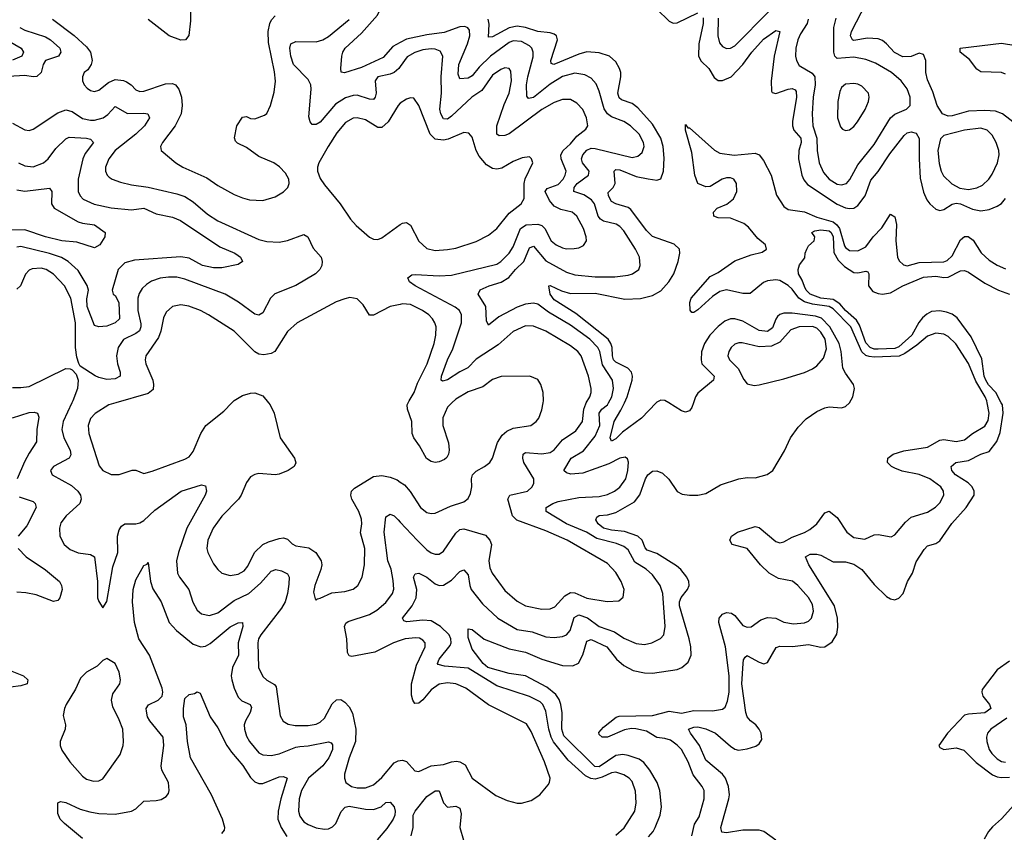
# Model space of a CAD drawing. Header units: inches. Extents: x 1843162 to 1959474, y 907081 to 1016326.
# Tile 578 of 656: x 1928145 to 1932944, y 967907 to 971868. Entities that reach past the tile are written whole.
import ezdxf

# ---------------------------------------------------------------- set-up
doc = ezdxf.new("R2010")
doc.units = ezdxf.units.IN
doc.header["$MEASUREMENT"] = 0
for name, color, linetype in [('B9926', 7, 'Continuous'), ('B9927', 7, 'Continuous'), ('B9936', 7, 'Continuous'), ('B9937', 7, 'Continuous')]:
    doc.layers.add(name, color=color, linetype=linetype)

msp = doc.modelspace()

# ---------------------------------------------------------------- linework, layer by layer
at = {"layer": 'B9926', "color": 5}
for points, elevation in [([(1928398.6, 970000), (1928356.4, 969910), (1928349.5, 969870), (1928359.8, 969830), (1928390.8, 969770), (1928393.1, 969746.9), (1928385.3, 969730), (1928308.7, 969690), (1928294, 969670), (1928303.1, 969650), (1928397.2, 969597.2), (1928427.5, 969570), (1928440.6, 969550), (1928443.8, 969530), (1928436.9, 969510), (1928371.3, 969450), (1928345.4, 969414.6), (1928338.4, 969390), (1928339.7, 969350), (1928360.9, 969310), (1928390, 969284.7), (1928430, 969268.5), (1928490, 969261.1), (1928508.8, 969248.8), (1928523.2, 969130), (1928523.8, 969050), (1928530, 969031.3), (1928550, 969001), (1928570, 969032), (1928598.6, 969201.4), (1928622.9, 969270), (1928621, 969350), (1928630, 969381.6), (1928641.5, 969398.5), (1928657.2, 969410), (1928710, 969411), (1928730, 969415.8), (1928750, 969427.1), (1928803.6, 969476.4), (1928931.2, 969570), (1929030, 969601.3), (1929050, 969596.4), (1929055, 969570), (1929049.2, 969550), (1928960.1, 969390), (1928918, 969270), (1928909.5, 969229.5), (1928914.3, 969170), (1928923.8, 969150), (1928968.7, 969090), (1928987.9, 969027.9), (1929009, 968989), (1929031.5, 968971.5), (1929070, 968963.8), (1929110, 968977.2), (1929190, 969036.4), (1929261, 969070), (1929318.4, 969121.6), (1929370, 969179.7), (1929392.9, 969187.1), (1929420.6, 969180.6), (1929450, 969166.7), (1929458, 969150), (1929456.1, 969116.1), (1929450.5, 969070), (1929438.1, 969030), (1929420.8, 968999.2), (1929320.8, 968870), (1929308.5, 968850), (1929305.2, 968830), (1929308.7, 968710), (1929330, 968666.9), (1929348.7, 968648.7), (1929387.1, 968627.1), (1929395.4, 968615.4), (1929415, 968475), (1929428.6, 968448.6), (1929453.7, 968433.7), (1929487.1, 968427.1), (1929550, 968426.5), (1929590, 968433.1), (1929610, 968444), (1929630, 968463.8), (1929667.1, 968532.9), (1929688.1, 968551.9), (1929710, 968554), (1929730, 968541.3), (1929750, 968517.7), (1929767.3, 968487.3), (1929783.4, 968410), (1929781.8, 968350), (1929751.3, 968270), (1929728.3, 968190), (1929728, 968170), (1929734.6, 968150), (1929761.6, 968130), (1929790, 968122.8), (1929830, 968123.2), (1929870, 968137.6), (1929910, 968174.4), (1929970, 968245), (1929990, 968255.5), (1930000, 968257)], 560), ([(1928613.1, 970000), (1928578.7, 969990), (1928511.7, 969948.3), (1928490, 969924.5), (1928478.6, 969890), (1928481.8, 969850), (1928532.7, 969692.7), (1928550.2, 969670.2), (1928590.2, 969650.2), (1928630, 969651.1), (1928692.2, 969672.2), (1928711.3, 969671.3), (1928750, 969656.5), (1928790, 969666.5), (1928950, 969725.2), (1928970, 969737.6), (1928990, 969763), (1929028.3, 969850), (1929051.3, 969890), (1929139.8, 969960.2), (1929178.6, 970000)], 580), ([(1929357.2, 970000), (1929365.3, 969990), (1929385.7, 969950), (1929414.9, 969830), (1929484.9, 969730), (1929490, 969708), (1929482.8, 969690), (1929454, 969670), (1929410, 969652.6), (1929389.8, 969649.8), (1929310, 969655.1), (1929290, 969651.1), (1929270, 969638.9), (1929250, 969611.6), (1929224.3, 969550), (1929211.1, 969530), (1929130, 969447.6), (1929087, 969390), (1929062.3, 969330), (1929057.3, 969290), (1929060.9, 969270), (1929090, 969214.9), (1929110, 969187.2), (1929130.2, 969170.2), (1929170, 969158.6), (1929210, 969164.8), (1929239, 969181), (1929256.7, 969203.3), (1929288.9, 969271.1), (1929330, 969309.4), (1929357.6, 969322.4), (1929410, 969339.6), (1929430, 969341.6), (1929450, 969335.1), (1929472.8, 969312.8), (1929490, 969303.3), (1929554.2, 969294.2), (1929588, 969270), (1929614.4, 969230), (1929616.8, 969210), (1929612.5, 969187.5), (1929583.2, 969110), (1929577.5, 969077.5), (1929584.5, 969044.5), (1929590, 969038), (1929595.5, 969044.5), (1929610, 969048), (1929665.9, 969074.1), (1929730, 969080.2), (1929770, 969092), (1929793, 969110), (1929813.3, 969150), (1929825.3, 969210), (1929826.6, 969290), (1929806.3, 969366.3), (1929812, 969410), (1929810, 969432.7), (1929797.7, 969470), (1929764.2, 969530), (1929758.7, 969550), (1929762.6, 969570), (1929775.9, 969584.1), (1929870, 969641.2), (1929910, 969646.3), (1929950, 969638.2), (1929984.6, 969624.6), (1930000, 969613.9)], 580), ([(1928110, 969927.7), (1928190, 969953.1), (1928215.4, 969955.4), (1928232, 969950), (1928237.2, 969930), (1928228, 969870), (1928226.7, 969810), (1928190, 969755.3), (1928167.8, 969712.2), (1928131.6, 969630)], 540), ([(1928142.6, 969542.6), (1928210, 969518.5), (1928220.3, 969510), (1928225, 969490), (1928178.8, 969401.2), (1928137.5, 969350)], 540), ([(1930000, 968841.7), (1929966.7, 968830), (1929875.4, 968784.6), (1929764.2, 968764.2), (1929750, 968766.9), (1929742.6, 968782.6), (1929739.3, 968850), (1929728.4, 968910), (1929734, 968926), (1929745.2, 968934.8), (1929850, 968969), (1929885.3, 968990), (1929930, 969027), (1929961.7, 969070), (1929967.9, 969092.1), (1929965.4, 969134.6), (1929955, 969190), (1929939.7, 969230), (1929922, 969370), (1929930, 969444), (1929950, 969457.4), (1929970, 969449.1), (1929990, 969430.2), (1930000, 969419.3)], 560), ([(1928136.5, 969290), (1928175.5, 969250), (1928270, 969186.8), (1928338.9, 969130), (1928348.9, 969110), (1928351, 969090), (1928339.6, 969050), (1928330, 969036.9), (1928310, 969031.1), (1928224.5, 969064.5), (1928174.7, 969074.7), (1928130, 969078)], 540), ([(1928450, 967876.1), (1928363.1, 967950), (1928342.6, 967970), (1928330, 967999), (1928329.8, 968050.2), (1928343.1, 968056.9), (1928370, 968051.9), (1928439.8, 968019.8), (1928486.4, 968006.4), (1928530, 967998.6), (1928610, 967994.5), (1928690, 968010.1), (1928710, 968020.6), (1928750, 968058.3), (1928810, 968061.2), (1928833.5, 968066.5), (1928859, 968081), (1928870, 968096), (1928873.7, 968110), (1928869.8, 968150), (1928838, 968210), (1928834.7, 968230), (1928847.5, 968330), (1928844.3, 968370), (1928778.3, 968450), (1928768.3, 968470), (1928762.3, 968497.7), (1928761.6, 968510), (1928772.7, 968527.3), (1928819.7, 968550), (1928839.3, 968570), (1928842.9, 968590), (1928839.2, 968610), (1928776.6, 968770), (1928725, 968850), (1928704.1, 968930), (1928695.2, 969030), (1928697.8, 969090), (1928710, 969137.6), (1928750, 969207.3), (1928766, 969214), (1928770, 969222), (1928782.9, 969130), (1928793.6, 969093.6), (1928834.3, 969030), (1928873, 968930), (1928909.4, 968890), (1928990, 968823.7), (1929026.8, 968810), (1929050, 968813.5), (1929073.4, 968826.6), (1929170, 968908), (1929210, 968927.9), (1929230.4, 968930), (1929232.7, 968910), (1929209.6, 968830.3), (1929211.1, 968770), (1929182.4, 968710), (1929175.7, 968670), (1929178, 968650), (1929189.6, 968609.6), (1929210, 968565.5), (1929227.9, 968547.9), (1929268.8, 968530), (1929275.2, 968515.2), (1929268.8, 968490), (1929245, 968450), (1929239, 968430), (1929240.4, 968410), (1929250, 968376), (1929264.1, 968350), (1929310, 968293.4), (1929330, 968283.8), (1929370, 968281.7), (1929410, 968288.8), (1929490, 968321.6), (1929510, 968325.1), (1929550, 968327.5), (1929650, 968347.9), (1929662.8, 968342.7), (1929670, 968333.4), (1929670.1, 968310), (1929652.2, 968270), (1929621.6, 968230), (1929551.6, 968170), (1929517.7, 968110), (1929506.9, 968070), (1929504, 968010), (1929510, 967984.9), (1929530, 967958.4), (1929550, 967944.2), (1929590, 967928.8), (1929630, 967922.3), (1929650, 967924), (1929670, 967932.9), (1929685, 967950), (1929711.4, 968008.6), (1929730.8, 968029.2), (1929750, 968033.3), (1929830, 968019), (1929870, 968018.3), (1929906.4, 968030), (1929930, 968051.3), (1929950, 968054.3), (1929970, 968030.3), (1929974.5, 968010), (1929972.6, 967990), (1929964.5, 967970), (1929934.7, 967925.3), (1929887, 967870)], 540), ([(1928090, 968697.9), (1928163.1, 968670), (1928184.9, 968650), (1928180.4, 968630), (1928150, 968620.2), (1928050, 968608.4)], 540), ([(1929130, 967901.3), (1929142.4, 967917.6), (1929144.1, 967930), (1929133.1, 967970), (1929078.8, 968090), (1928976.5, 968270), (1928962.7, 968350), (1928956.3, 968430), (1928942.3, 968470), (1928942.7, 968510), (1928950, 968558.7), (1928970, 968578.7), (1928996.6, 968583.4), (1929010, 968591), (1929024.9, 968584.9), (1929073.8, 968470), (1929110, 968416.4), (1929154.1, 968330), (1929176.6, 968296.6), (1929232.7, 968232.7), (1929270, 968173.5), (1929290, 968151.9), (1929310, 968144.8), (1929330, 968144.4), (1929410, 968176.8), (1929430, 968179), (1929448.7, 968170), (1929417.1, 968070), (1929404.2, 968010), (1929403.4, 967970), (1929418.5, 967930), (1929446.9, 967886.9)], 520)]:
    msp.add_lwpolyline(points, dxfattribs=dict(at, elevation=elevation))
at = {"layer": 'B9926', "color": 5, "elevation": 560}
msp.add_lwpolyline([(1928570, 968754), (1928550, 968744), (1928523, 968717), (1928470, 968686.6), (1928441.7, 968658.3), (1928416.3, 968603.7), (1928370.3, 968530), (1928362.3, 968510), (1928356.1, 968476.1), (1928368.2, 968430), (1928366.4, 968410), (1928341.6, 968350), (1928341.6, 968330), (1928350, 968307.3), (1928388.5, 968250), (1928450, 968180.4), (1928470, 968165.7), (1928504.5, 968155.5), (1928530, 968158), (1928550, 968168), (1928634.3, 968285.7), (1928649.6, 968330), (1928651.1, 968348.9), (1928646.9, 968410), (1928630, 968455.1), (1928597.8, 968517.8), (1928591.8, 968550), (1928599.1, 968580.9), (1928633.3, 968630), (1928635.6, 968650), (1928630, 968688), (1928610, 968729)], close=True, dxfattribs=at)
at = {"layer": 'B9927', "color": 5}
for points, elevation in [([(1930000, 971756.8), (1929962.7, 971737.3), (1929915.8, 971684.2), (1929810, 971635.5), (1929728.6, 971608.6), (1929712, 971612), (1929709.8, 971629.8), (1929715.6, 971690), (1929720.3, 971710), (1929731.9, 971730), (1929810, 971803), (1929888.1, 971890), (1929917.1, 971950), (1929920.7, 971970), (1929915.5, 971995.5), (1929880.1, 972060.1), (1929844, 972110), (1929842.9, 972130), (1929890, 972159.1), (1929910, 972166.7), (1929930, 972158.6), (1929990, 972103.5), (1930000, 972096.6)], 540), ([(1928978.3, 971970), (1928976.8, 971863.2), (1928968.3, 971791.7), (1928953.1, 971770), (1928930, 971767.8), (1928873.8, 971790), (1928770, 971869.9)], 580), ([(1928303.9, 971870), (1928410, 971790.8), (1928470, 971735.1), (1928489.5, 971710), (1928498.4, 971670), (1928493.5, 971650), (1928476.1, 971623.9), (1928459.6, 971610), (1928450.3, 971590), (1928451.5, 971570), (1928459, 971550), (1928473.7, 971533.6), (1928490, 971523.2), (1928510, 971518.2), (1928530, 971524.2), (1928577.4, 971562.6), (1928610, 971576), (1928650, 971572), (1928665.1, 971565.1), (1928688.1, 971550), (1928710, 971526.2), (1928730, 971517.5), (1928750, 971519.5), (1928855.5, 971555.5), (1928890, 971556.8), (1928904.6, 971550), (1928920.6, 971530), (1928932.6, 971490), (1928937.1, 971450), (1928932.3, 971410), (1928902.6, 971350), (1928840.9, 971270), (1928830.4, 971250), (1928834.9, 971230), (1928906.4, 971170), (1928940.4, 971150), (1929057.6, 971097.6), (1929110, 971059.6), (1929190, 971016), (1929230, 970998.9), (1929264.7, 970990), (1929330, 970987.2), (1929390, 971004.9), (1929430.9, 971029.1), (1929451.6, 971050), (1929458, 971070), (1929455.8, 971090), (1929439.6, 971119.6), (1929410.8, 971150.8), (1929382.9, 971170), (1929310, 971201.2), (1929250, 971244.8), (1929206.3, 971266.3), (1929196.2, 971276.2), (1929191.6, 971291.6), (1929203.5, 971350), (1929230, 971392.7), (1929250, 971395.5), (1929270, 971386), (1929290, 971384.4), (1929337.2, 971402.8), (1929350, 971410.8), (1929367.6, 971450), (1929384.7, 971515.3), (1929390.9, 971569.1), (1929386.4, 971613.6), (1929356.8, 971756.8), (1929355, 971810), (1929363.5, 971850), (1929372, 971868), (1929390, 971887.4)], 580), ([(1930000, 971639.2), (1929993.4, 971630), (1929970, 971611.3), (1929950, 971602.6), (1929890.1, 971589.9), (1929878.1, 971570), (1929881.8, 971510), (1929877.6, 971490), (1929870, 971479.3), (1929850, 971480.2), (1929790, 971499.5), (1929770, 971499), (1929732.2, 971487.8), (1929684.1, 971455.9), (1929610, 971368.8), (1929590, 971356.4), (1929570, 971357.6), (1929560.5, 971370), (1929553.8, 971393.8), (1929565.2, 971530), (1929563, 971550), (1929550, 971575.8), (1929479.5, 971650), (1929465.9, 971690), (1929461.9, 971730), (1929466.3, 971750), (1929490, 971761.7), (1929590, 971760.1), (1929622.7, 971770), (1929650, 971785.5), (1929750, 971869)], 560), ([(1928144.5, 971830), (1928170, 971817.5), (1928270, 971784.1), (1928295.5, 971770), (1928340.1, 971730), (1928345.8, 971710), (1928333.6, 971690), (1928270.1, 971669.9), (1928259.6, 971650), (1928249.5, 971610), (1928228.1, 971591.9), (1928210, 971589), (1928170, 971596.4), (1928090, 971590.9)], 560), ([(1928090, 971765), (1928151.4, 971730), (1928162.7, 971710), (1928155, 971690), (1928110, 971670.9)], 540), ([(1928110, 971363.5), (1928170, 971331), (1928190, 971328.5), (1928210, 971333.7), (1928330, 971413.7), (1928370, 971427.9), (1928401.1, 971421.1), (1928450, 971386.8), (1928490, 971378.1), (1928510, 971378.4), (1928551, 971389), (1928574.2, 971405.8), (1928610, 971445.5), (1928670, 971410.1), (1928750, 971412.7), (1928769.1, 971409.1), (1928776.5, 971390), (1928752.5, 971350), (1928710.1, 971310), (1928609.5, 971230), (1928579.8, 971190), (1928562.9, 971150), (1928562.4, 971130), (1928570.2, 971110.2), (1928580.6, 971100.6), (1928595.5, 971090), (1928635.5, 971075.5), (1928690, 971062.5), (1928770, 971051.5), (1928910, 971019.8), (1928950, 971006.1), (1928990, 970979.8), (1929059.6, 970919.6), (1929110, 970887.3), (1929310, 970796.6), (1929350, 970786.1), (1929410, 970783), (1929450, 970790.9), (1929530, 970821.7), (1929549.1, 970809.1), (1929575, 970755), (1929613.4, 970710), (1929618.8, 970690), (1929617.7, 970670), (1929608, 970650), (1929586.3, 970630), (1929490, 970572.1), (1929388.1, 970531.9), (1929367.3, 970510), (1929330, 970438.7), (1929310, 970427.4), (1929290, 970432.9), (1929211.2, 970491.2), (1929146.2, 970530), (1928950, 970603.9), (1928910, 970612.5), (1928870, 970613.1), (1928830, 970607.5), (1928787.1, 970592.9), (1928762.5, 970577.5), (1928742.2, 970557.8), (1928727.3, 970532.7), (1928720.5, 970510), (1928719.8, 970450), (1928734.8, 970385.2), (1928735.6, 970370), (1928728.5, 970351.5), (1928710, 970337.9), (1928650.5, 970309.5), (1928624.1, 970270), (1928616.8, 970230), (1928622, 970190), (1928634.5, 970150), (1928633.8, 970130), (1928610, 970117.3), (1928570, 970114.4), (1928530, 970123.2), (1928512, 970132), (1928439.8, 970179.8), (1928432.3, 970192.3), (1928422.9, 970222.9), (1928417.1, 970270), (1928416.2, 970390), (1928394.3, 970510), (1928363, 970570), (1928310, 970627.1), (1928273.1, 970650), (1928250, 970657.3), (1928205.9, 970654.1), (1928190, 970646.6), (1928172.9, 970627.1), (1928147.8, 970570), (1928130, 970554)], 560), ([(1930000, 971460.7), (1929999.6, 971460.4), (1929989.5, 971450.5), (1929940.6, 971370), (1929910, 971343.1), (1929890, 971342.4), (1929830, 971379.6), (1929790, 971390.5), (1929770, 971388.3), (1929733.4, 971366.6), (1929690, 971316.5), (1929648.1, 971250), (1929603.2, 971170), (1929596.2, 971150), (1929596.5, 971130), (1929610, 971094), (1929630, 971062.6), (1929707.2, 970970), (1929756.4, 970896.4), (1929785.1, 970865.1), (1929850, 970808.7), (1929870, 970797.4), (1929890, 970796.9), (1929910, 970804), (1930000, 970869.6)], 580), ([(1928138.3, 971170), (1928170, 971155.2), (1928210, 971151), (1928261.1, 971170), (1928283.5, 971190), (1928320.1, 971239.9), (1928370, 971287), (1928385.3, 971294.7), (1928470.5, 971290.5), (1928490, 971285.5), (1928504.7, 971270), (1928464.5, 971215.5), (1928452.2, 971190), (1928430.1, 971090.1), (1928430.1, 971030), (1928439.3, 971010), (1928454, 970994), (1928508.1, 970968.1), (1928590, 970951.2), (1928690, 970941.4), (1928750, 970950.1), (1928810, 970922.2), (1928890, 970904.8), (1928928.7, 970890), (1929120.2, 970760.2), (1929193.4, 970730), (1929210, 970718), (1929220.3, 970710), (1929230.3, 970690), (1929210, 970674.7), (1929130, 970658), (1929090, 970659.2), (1929035.6, 970670), (1928970, 970705.6), (1928930, 970712.2), (1928704.5, 970695.5), (1928656.4, 970683.6), (1928624.6, 970650), (1928595.9, 970550), (1928600.2, 970530), (1928610, 970523.2), (1928628.1, 970490), (1928630.6, 970410), (1928610, 970389.9), (1928570, 970374.2), (1928530, 970371), (1928510, 970376.9), (1928473.7, 970470), (1928472, 970508.1), (1928479.3, 970550), (1928472.7, 970572.7), (1928430, 970645.4), (1928380.3, 970690), (1928348.3, 970708.3), (1928290, 970728.1), (1928150, 970763.2), (1928130, 970759.2)], 540), ([(1928130, 971039.5), (1928170, 971032.5), (1928290, 971047.2), (1928301.8, 971030), (1928299.4, 970970), (1928312.1, 970950), (1928430, 970882.3), (1928450, 970875.5), (1928510, 970868.8), (1928561, 970830), (1928558.8, 970810), (1928534.4, 970770), (1928510, 970755.6), (1928423.5, 970783.5), (1928349.4, 970790.6), (1928270, 970809.5), (1928170, 970843.1), (1928077.2, 970842.8)], 520), ([(1930000, 970480.4), (1929950.4, 970470), (1929870, 970426.9), (1929850, 970428), (1929818.8, 970478.8), (1929790, 970506.6), (1929753.1, 970513.1), (1929730, 970508), (1929687.1, 970493), (1929496.4, 970390), (1929450, 970348), (1929388.7, 970251.3), (1929370, 970240.2), (1929333.9, 970233.9), (1929310, 970237.6), (1929290, 970248.3), (1929189.7, 970350), (1929064.7, 970430), (1929025.6, 970450), (1928969.2, 970470.8), (1928930, 970477.4), (1928890, 970469.7), (1928857.8, 970442.2), (1928845.4, 970414.6), (1928832.5, 970350), (1928821, 970319), (1928759.7, 970230), (1928755.6, 970210), (1928759.8, 970190), (1928793.6, 970110), (1928797.6, 970090), (1928794.4, 970065.6), (1928770, 970045.5), (1928613.1, 970000)], 580), ([(1928110, 970075.2), (1928150, 970074.6), (1928190, 970080.1), (1928370, 970168.1), (1928390, 970166.3), (1928400.5, 970160.5), (1928419.4, 970139.4), (1928430.2, 970110.2), (1928426, 970070), (1928403.3, 970010), (1928398.6, 970000)], 560), ([(1929178.6, 970000), (1929190, 970011.7), (1929230, 970035.6), (1929270, 970047.2), (1929290, 970048.8), (1929330, 970033.7), (1929357.2, 970000)], 580)]:
    msp.add_lwpolyline(points, dxfattribs=dict(at, elevation=elevation))
at = {"layer": 'B9936', "color": 5}
for points, elevation in [([(1930000, 969613.9), (1930020, 969600), (1930048.1, 969568.1), (1930098.9, 969490), (1930130, 969465.5), (1930150, 969460.2), (1930170, 969462.7), (1930244, 969496), (1930310, 969518.3), (1930330, 969534.4), (1930342.4, 969557.6), (1930347.8, 969590), (1930346.4, 969630), (1930352.6, 969650), (1930370, 969667.4), (1930410.6, 969689.4), (1930435.8, 969710), (1930449.8, 969730.2), (1930473.2, 969806.8), (1930496.7, 969843.3), (1930518.5, 969861.5), (1930550, 969876.9), (1930636.2, 969890), (1930663, 969910), (1930674.7, 969925.3), (1930690, 969966), (1930696.4, 970000)], 580), ([(1930000, 969419.3), (1930081.7, 969330), (1930130, 969284), (1930150, 969269.4), (1930170, 969263), (1930190, 969262.9), (1930210, 969276.5), (1930270, 969364.2), (1930290, 969383.5), (1930310, 969385.8), (1930414.6, 969354.6), (1930436.8, 969330), (1930444.2, 969310), (1930431, 969230), (1930436.5, 969196.5), (1930448.4, 969170), (1930510, 969084.9), (1930570, 969033), (1930610, 969011), (1930690, 968994.8), (1930730, 968996.3), (1930753.5, 969006.5), (1930801.4, 969058.6), (1930830, 969075), (1930850, 969073.6), (1930910, 969048.1), (1931008.6, 969031.4), (1931064.6, 969035.4), (1931086.7, 969053.3), (1931091, 969090), (1931077.2, 969130), (1931050, 969173.7), (1931010, 969217.2), (1930813.1, 969330), (1930710, 969375.8), (1930567.7, 969427.7), (1930546.4, 969450), (1930523.5, 969530), (1930534, 969550), (1930619.6, 969570), (1930642, 969590), (1930651.6, 969608.4), (1930650.8, 969630), (1930602.4, 969710), (1930596.5, 969730), (1930598.7, 969750), (1930610, 969758.9), (1930690, 969751.1), (1930730, 969757.4), (1930750, 969771.6), (1930790, 969820.1), (1930856.3, 969863.7), (1930888.5, 969910), (1930894.8, 969970), (1930904, 969996), (1930906.4, 970000)], 560), ([(1931050, 967893.1), (1931091.2, 967928.8), (1931142.6, 968010), (1931149.9, 968050), (1931147.2, 968107.2), (1931130, 968154.6), (1931115.9, 968170), (1931090, 968187.3), (1931050, 968200.4), (1931030, 968197.3), (1930984.6, 968175.4), (1930950, 968166.2), (1930928.7, 968168.7), (1930902.6, 968182.6), (1930818.5, 968258.5), (1930747.3, 968347.3), (1930735.3, 968370), (1930723.3, 968410), (1930710, 968497.7), (1930694.1, 968530), (1930681.9, 968541.9), (1930630, 968569.4), (1930470, 968620.7), (1930330, 968707), (1930216.1, 968716), (1930185.1, 968725.1), (1930181.8, 968730), (1930188.6, 968750), (1930243.5, 968816.5), (1930248.2, 968830), (1930246.3, 968850), (1930237.4, 968870), (1930196.6, 968910), (1930150, 968937.3), (1930110, 968940.7), (1930031.9, 968931.9), (1930016.9, 968936.9), (1930011.1, 968950), (1930057.7, 969010), (1930076.7, 969050), (1930080.4, 969090), (1930064.7, 969150), (1930073.1, 969166.9), (1930090, 969169.3), (1930130, 969150.7), (1930170, 969117.7), (1930190, 969110.1), (1930210, 969111.5), (1930250, 969136.3), (1930290, 969178.6), (1930310, 969186.7), (1930330, 969161.6), (1930338.1, 969110), (1930345.6, 969090), (1930400.4, 969020.4), (1930476, 968950), (1930570, 968895.1), (1930643.2, 968883.2), (1930710, 968859.2), (1930750, 968855.8), (1930790, 968860.5), (1930810.4, 968869.7), (1930827.6, 968890), (1930846.7, 968953.3), (1930870, 968966), (1930911.8, 968951.8), (1930970, 968909.6), (1931044.3, 968884.3), (1931090, 968853.2), (1931150, 968826.8), (1931190, 968822), (1931226.6, 968830), (1931269.1, 968850.9), (1931284.5, 968870), (1931291.7, 968910), (1931279.9, 969070), (1931267.1, 969110), (1931230, 969162), (1931197.7, 969190), (1931143.6, 969223.6), (1931110, 969283.7), (1931090, 969299.9), (1931054.1, 969314.1), (1930958.6, 969338.6), (1930907.6, 969370), (1930810, 969411.1), (1930710.8, 969470), (1930710.8, 969490), (1930743.1, 969510), (1930770, 969518.8), (1930870, 969539.6), (1930970, 969543.6), (1931010, 969553.9), (1931043.9, 969570), (1931070.3, 969589.7), (1931098.8, 969630), (1931109.8, 969670), (1931111.7, 969711.7), (1931107.9, 969727.9), (1931095.6, 969735.6), (1931070, 969729.8), (1931016.3, 969703.7), (1930890, 969656.9), (1930831.9, 969651.9), (1930810, 969658.5), (1930797.7, 969670), (1930833.2, 969730), (1930893.7, 969766.3), (1930950, 969838.3), (1930973.1, 969890), (1930969.9, 969950.1), (1930982.8, 969970), (1931010.4, 969990), (1931015.6, 970000)], 540), ([(1930251.8, 970000), (1930230, 969979.1), (1930207.7, 969927.7), (1930206.8, 969890), (1930235.1, 969804.9), (1930238.3, 969770), (1930235.3, 969750), (1930226.4, 969733.6), (1930215.2, 969724.8), (1930190, 969712.6), (1930169.8, 969709.8), (1930150, 969714.8), (1930128.2, 969728.2), (1930094, 969790), (1930065.6, 969830), (1930057.2, 969850), (1930056.2, 969910), (1930034.3, 969970), (1930034.1, 969990), (1930038.3, 970000)], 580), ([(1931210, 967884.8), (1931231.9, 967910), (1931242.5, 967930), (1931266.4, 967990), (1931272.6, 968030), (1931265.4, 968110), (1931251.6, 968150), (1931217.1, 968210), (1931187.5, 968247.5), (1931163.6, 968263.6), (1931110, 968281.6), (1931085.4, 968285.4), (1931050, 968280.7), (1930970, 968226.4), (1930947.4, 968227.4), (1930797.4, 968377.4), (1930788.1, 968410), (1930788.3, 968488.3), (1930783, 968530), (1930774.4, 968554.4), (1930758.3, 968578.3), (1930713.6, 968613.6), (1930610, 968669), (1930530, 968680.2), (1930427.2, 968710), (1930403.2, 968730), (1930350, 968798.7), (1930330, 968856), (1930330, 968898.8), (1930350, 968896), (1930408.8, 968848.8), (1930530, 968801.6), (1930610, 968784.7), (1930690, 968751.1), (1930790, 968719.6), (1930841.7, 968718.3), (1930868.6, 968731.4), (1930890, 968771.7), (1930910, 968839), (1930930, 968845.8), (1931006.8, 968810), (1931053.4, 968750), (1931090, 968720.4), (1931135.1, 968695.2), (1931190, 968683.5), (1931230, 968683), (1931350, 968700.9), (1931372.4, 968710), (1931403.5, 968736.5), (1931417.4, 968770), (1931416.2, 968810), (1931407.3, 968850), (1931361.4, 969010), (1931361.2, 969030), (1931368.6, 969051.4), (1931399.8, 969090), (1931408.2, 969110), (1931405.7, 969130), (1931396.8, 969150), (1931368.2, 969188.2), (1931345.8, 969205.8), (1931250, 969265.1), (1931202.5, 969282.5), (1931193.2, 969293.2), (1931179.5, 969330), (1931157.4, 969350), (1931093.6, 969373.6), (1931030, 969380.1), (1930990, 969389.6), (1930964.9, 969410), (1930952.7, 969430), (1930957.8, 969442.2), (1930969.4, 969450.6), (1931010, 969455), (1931050, 969466), (1931141.7, 969518.3), (1931168.2, 969551.8), (1931195.3, 969630), (1931206.5, 969650), (1931230, 969666.6), (1931250, 969669.4), (1931278, 969658), (1931308.3, 969628.3), (1931350, 969567.6), (1931374.6, 969554.6), (1931409.4, 969549.4), (1931450.6, 969549.4), (1931490, 969557.7), (1931560, 969600), (1931649.9, 969630.1), (1931690, 969635.8), (1931730, 969634.8), (1931788.3, 969651.7), (1931816.3, 969670), (1931873, 969767), (1931902.2, 969830), (1931938.9, 969881.1), (1931978.5, 969921.5), (1932030, 969957.4), (1932070, 969976.5), (1932090, 969980.3), (1932150, 969976.5), (1932170, 969982.3), (1932190, 969999.5), (1932190.3, 970000)], 520), ([(1931421.7, 967890), (1931433.9, 967946.1), (1931457.4, 967982.6), (1931481.1, 968070), (1931481.1, 968110), (1931471.3, 968130), (1931426.8, 968186.8), (1931403.4, 968250), (1931371.2, 968310), (1931350, 968332), (1931316.3, 968356.3), (1931290, 968364.6), (1931250, 968369.3), (1931200, 968400), (1931148.3, 968411.7), (1931126.9, 968413.1), (1931093.6, 968406.4), (1931009.9, 968369.9), (1930984.5, 968370), (1930970, 968382.9), (1930967, 968393), (1930990, 968418.4), (1931052.2, 968467.8), (1931066.5, 968473.5), (1931230, 968475.9), (1931310, 968497.7), (1931370, 968487.4), (1931430, 968499.9), (1931521.1, 968498.9), (1931570, 968506.4), (1931583.2, 968516.8), (1931594.7, 968545.3), (1931602.5, 968590), (1931602.7, 968670), (1931585.1, 968810), (1931552.5, 968930), (1931554.3, 968950), (1931570, 968970.1), (1931590, 968977.9), (1931614.2, 968974.2), (1931630, 968963.8), (1931670, 968914.2), (1931690, 968905.9), (1931710, 968908.5), (1931756.9, 968943.1), (1931790, 968953.2), (1931830, 968951.3), (1931870, 968931.8), (1931916.7, 968923.3), (1931970, 968928), (1931990, 968936.3), (1932004.4, 968950), (1932014.7, 968985.3), (1932010, 969016.9), (1931990, 969051.4), (1931938.2, 969110), (1931911.2, 969131.2), (1931843.9, 969143.9), (1931797.4, 969170), (1931755, 969210), (1931690, 969289.8), (1931617, 969310), (1931605.6, 969330), (1931613.6, 969350), (1931642.9, 969370), (1931730, 969397.5), (1931750, 969392.3), (1931830, 969323.9), (1931850, 969318.1), (1931870, 969322.4), (1931910, 969345.7), (1931970, 969367.6), (1931996.6, 969383.4), (1932029.9, 969410), (1932070, 969463.6), (1932090, 969472.4), (1932130, 969440.7), (1932177.1, 969370), (1932210, 969343.9), (1932264.2, 969335.8), (1932310, 969356.5), (1932330, 969358.9), (1932392.4, 969347.6), (1932410, 969356.4), (1932461.9, 969418.1), (1932490, 969442.7), (1932570, 969467.5), (1932608.2, 969491.8), (1932630, 969512.9), (1932649.8, 969550), (1932648, 969570), (1932635.5, 969590), (1932581, 969630), (1932530, 969651.1), (1932446.9, 969666.9), (1932410, 969681), (1932394, 969690), (1932375.1, 969710), (1932375.8, 969730), (1932402.4, 969750), (1932453.9, 969766.1), (1932570, 969784.6), (1932630, 969817.7), (1932650, 969821.7), (1932710, 969811.6), (1932750, 969820.6), (1932790, 969851.6), (1932850, 969886.5), (1932865.7, 969914.3), (1932870.4, 969950), (1932861.1, 970000)], 480), ([(1931246.9, 970000), (1931175, 969925), (1931083, 969857), (1931050, 969824.4), (1931030, 969813.7), (1931023.2, 969830), (1931041.7, 969910), (1931075.7, 969964.3), (1931092.1, 970000)], 520), ([(1931429, 970000), (1931421.7, 969978.3), (1931410, 969960.7), (1931390, 969954.9), (1931370, 969961.6), (1931309.3, 970000)], 520), ([(1931830, 967868.3), (1931771.6, 967910), (1931750, 967916.8), (1931670, 967917.8), (1931590, 967904.1), (1931568, 967908), (1931563.1, 967930), (1931602.1, 968070), (1931604.9, 968090), (1931599.6, 968130), (1931584.4, 968170), (1931570, 968189.8), (1931490, 968257.8), (1931458.4, 968330), (1931414, 968390), (1931405.1, 968410), (1931430, 968419.8), (1931450, 968421), (1931490, 968410.9), (1931535.8, 968390), (1931610, 968325.9), (1931630, 968312.3), (1931647.8, 968307.8), (1931690, 968314), (1931732.8, 968327.2), (1931750, 968337.2), (1931761.5, 968358.5), (1931759.6, 968390), (1931749.9, 968410), (1931732.7, 968430), (1931707.4, 968450), (1931691, 968470), (1931684, 968490), (1931665.5, 968630), (1931670.5, 968729.5), (1931672.9, 968747.1), (1931680.4, 968759.6), (1931690, 968767.9), (1931693.1, 968766.9), (1931750, 968735.5), (1931771.6, 968728.4), (1931790, 968734.4), (1931832.5, 968807.5), (1931850, 968813.4), (1931912.2, 968812.2), (1931990, 968822.4), (1932050, 968808.8), (1932069.9, 968810.1), (1932104.7, 968835.3), (1932127.2, 968872.8), (1932132.6, 968907.4), (1932131.9, 968950), (1932115.9, 969010), (1931990.7, 969210), (1931975.1, 969250), (1931998, 969262), (1932030, 969263.2), (1932050, 969257.8), (1932110, 969225.5), (1932170, 969224.6), (1932210, 969213.9), (1932250, 969187.1), (1932310, 969114.6), (1932370, 969056), (1932390, 969044), (1932410, 969039.6), (1932430, 969047.7), (1932450.7, 969070), (1932472.3, 969130), (1932497, 969170), (1932514.7, 969225.3), (1932554.1, 969285.9), (1932570, 969303.5), (1932610, 969315.3), (1932630, 969327.8), (1932688.6, 969411.4), (1932758.5, 969490), (1932797.6, 969550), (1932797.2, 969570), (1932787.5, 969590), (1932768.3, 969610), (1932706.4, 969650), (1932688.9, 969670), (1932685.1, 969690), (1932708.2, 969710), (1932770, 969719.6), (1932830, 969750.1), (1932870, 969763.7), (1932907.6, 969812.4), (1932924.6, 969855.4), (1932938.6, 969950), (1932934.9, 969990), (1932929.5, 970000)], 460), ([(1930000, 968257), (1930010, 968258.5), (1930030, 968252.2), (1930070, 968207), (1930090, 968203.1), (1930150, 968231), (1930210, 968237.3), (1930250, 968250.9), (1930273.4, 968253.4), (1930290.2, 968250.2), (1930316.3, 968236.3), (1930350.4, 968170), (1930466.1, 968086.1), (1930521, 968061), (1930570, 968049), (1930590, 968049), (1930638.2, 968061.8), (1930679.5, 968090), (1930721.3, 968138.7), (1930728, 968150), (1930729.7, 968170), (1930702.2, 968250), (1930638.3, 968398.3), (1930615, 968435), (1930430, 968528.7), (1930319.8, 968610), (1930270, 968630.9), (1930230, 968636), (1930190, 968628.1), (1930150, 968601.5), (1930110, 968552.2), (1930090, 968535.9), (1930070, 968534.5), (1930060.6, 968550), (1930054.6, 968574.5), (1930054.8, 968630), (1930078.9, 968721.1), (1930121.4, 968810), (1930120.3, 968830), (1930110, 968843.5), (1930092.9, 968852.9), (1930074.9, 968854.9), (1930023.8, 968850), (1930000, 968841.7)], 560), ([(1932970, 968740.6), (1932910, 968698.3), (1932837, 968603), (1932834.1, 968590), (1932840.1, 968570), (1932872.2, 968530), (1932877.8, 968510), (1932850, 968488.8), (1932770, 968483), (1932750, 968477.1), (1932667.8, 968390), (1932625, 968330), (1932630, 968319.3), (1932650, 968310.3), (1932710, 968318.5), (1932747.1, 968307.1), (1932806.3, 968246.3), (1932886.8, 968186.8), (1932910, 968177), (1932930, 968173), (1932970, 968174.6)], 460), ([(1932957.3, 968462.7), (1932878.4, 968410), (1932862.6, 968390), (1932857.4, 968370), (1932858.4, 968350), (1932870.1, 968310), (1932884.2, 968290), (1932910, 968264.1), (1932930, 968251.3), (1932950, 968248.3)], 480), ([(1930053.1, 967890), (1930062.3, 967930), (1930063.2, 967990), (1930071.6, 968010), (1930130, 968081), (1930170, 968108.3), (1930190, 968108.4), (1930210, 968050.4), (1930229.2, 968029.2), (1930270, 968034.8), (1930290, 968023.6), (1930296.2, 967996.2), (1930290.6, 967930), (1930308.6, 967868.6)], 540), ([(1932990, 968038.3), (1932930, 967972.2), (1932887, 967933), (1932867.2, 967910), (1932846.2, 967873.8)], 460)]:
    msp.add_lwpolyline(points, dxfattribs=dict(at, elevation=elevation))
at = {"layer": 'B9937', "color": 5}
for points, elevation in [([(1931250, 971918.8), (1931310, 971861.7), (1931330, 971850.8), (1931350, 971852.4), (1931450, 971902.2)], 520), ([(1931550, 971876), (1931547.3, 971790), (1931555.8, 971755.8), (1931570, 971737.3), (1931590, 971727.7), (1931610, 971729.4), (1931630, 971740.6), (1931798.5, 971910)], 540), ([(1933021.9, 971341.9), (1932935.8, 971410), (1932902.1, 971422.1), (1932850, 971426.2), (1932770, 971422.2), (1932690, 971399.5), (1932670, 971398), (1932643.6, 971410), (1932617.4, 971450), (1932595.9, 971515.9), (1932570, 971575.1), (1932562.4, 971610), (1932561.4, 971670), (1932550, 971698.3), (1932530, 971705.5), (1932490, 971688.5), (1932450, 971686.8), (1932408.3, 971708.3), (1932370, 971750.5), (1932350, 971766.9), (1932330, 971775.1), (1932277.8, 971777.8), (1932210, 971767.2), (1932204.1, 971770), (1932195.2, 971790), (1932198.8, 971810), (1932271.3, 971948.7)], 520), ([(1931092.1, 970000), (1931105.9, 970030), (1931129.5, 970110), (1931131.4, 970130), (1931126.4, 970150), (1931109.2, 970170), (1931050, 970197.8), (1931039, 970210), (1931034.1, 970230), (1931033.4, 970270), (1931026.9, 970290), (1931012.4, 970310), (1930856, 970436), (1930750, 970502.3), (1930730.6, 970530), (1930723.7, 970570), (1930730, 970572.7), (1930785.8, 970545.8), (1930830, 970533.9), (1930950, 970535.5), (1931094.6, 970505.5), (1931170, 970509.6), (1931230, 970523.1), (1931270, 970546.6), (1931309.3, 970590), (1931332.7, 970630), (1931354.7, 970690), (1931362.9, 970730), (1931360.3, 970750), (1931334.4, 970774.4), (1931230, 970811.5), (1931200.7, 970840.6), (1931122.9, 970942.9), (1931110, 970953), (1931049.9, 970969.9), (1931030, 970981.7), (1931014.9, 971010), (1931013.8, 971026.2), (1931036.8, 971050), (1931047.9, 971070), (1931042.6, 971130), (1931050, 971137.7), (1931070, 971136), (1931150, 971104.2), (1931207.9, 971092.1), (1931250, 971086.4), (1931270, 971092), (1931283.7, 971130), (1931286.9, 971193.1), (1931281.8, 971250), (1931270.6, 971290), (1931230, 971359.2), (1931158.4, 971438.4), (1931130, 971460.2), (1931077.9, 971477.9), (1931066.7, 971486.7), (1931060.8, 971510), (1931075.5, 971590), (1931074.6, 971610), (1931068.6, 971630), (1931050, 971662.5), (1931019.3, 971690), (1930970, 971706.6), (1930910, 971710.8), (1930870, 971700.9), (1930749, 971650), (1930735.2, 971655.2), (1930733, 971670), (1930766.8, 971770), (1930760.7, 971790), (1930750, 971797.4), (1930730, 971804.4), (1930670, 971811), (1930610, 971830.3), (1930570, 971836.1), (1930530, 971827.7), (1930450, 971784.2), (1930430, 971782.9), (1930433.2, 971846.8), (1930427.7, 971870)], 520), ([(1931477, 971877), (1931476.7, 971850), (1931455.4, 971750), (1931453.7, 971690), (1931466, 971666), (1931503.3, 971630), (1931530, 971585.8), (1931550, 971571.8), (1931570, 971571.5), (1931613, 971590), (1931670, 971648.9), (1931714.2, 971710), (1931770, 971774), (1931830, 971815.2), (1931850, 971810.4), (1931823, 971690), (1931807.9, 971567.9), (1931810, 971519.1), (1931813.4, 971513.4), (1931830, 971508), (1931889.9, 971530.1), (1931910, 971532.2), (1931925.5, 971525.5), (1931930, 971518.7), (1931931.9, 971490), (1931911.1, 971371.1), (1931911.4, 971351.4), (1931918.7, 971330), (1931952.5, 971290), (1931953.9, 971270), (1931942.6, 971230), (1931940.3, 971190), (1931957.4, 971110), (1931967.2, 971087.2), (1931985.3, 971065.3), (1932130, 970969.3), (1932170, 970951.2), (1932190, 970947.3), (1932210, 970950.1), (1932230, 970962.6), (1932266.8, 971010), (1932293.9, 971086.1), (1932330, 971127.6), (1932386.1, 971213.9), (1932456.8, 971303.2), (1932470, 971315.9), (1932490, 971322), (1932514.2, 971314.2), (1932529.1, 971289.1), (1932528.7, 971190), (1932534.9, 971094.9), (1932550, 971027.2), (1932565.9, 970990), (1932580.6, 970970), (1932610, 970945), (1932630, 970938.2), (1932650, 970943), (1932690, 970969.6), (1932710, 970973.6), (1932730.5, 970970.5), (1932790, 970944.5), (1932830, 970936.8), (1932870, 970942.5), (1932910, 970959.4), (1932930, 970972.7), (1932950, 970996.5)], 520), ([(1931988, 971870), (1931982.5, 971850), (1931950, 971799.8), (1931938.3, 971770), (1931927.5, 971730), (1931926.6, 971690), (1931931, 971670), (1931944.6, 971644.6), (1932007.4, 971607.4), (1932020.1, 971590), (1932022.3, 971550), (1932012.6, 971490), (1932007, 971410), (1932011.2, 971350), (1932030.5, 971290), (1932031.5, 971230), (1932041.7, 971170), (1932063.5, 971123.5), (1932090, 971090.9), (1932130, 971066.8), (1932150, 971062.8), (1932174.8, 971070), (1932191.2, 971088.8), (1932230, 971161.3), (1932310, 971259.1), (1932389.6, 971390.4), (1932410, 971407.3), (1932467.8, 971432.2), (1932485.3, 971450), (1932485.8, 971490), (1932470.8, 971530.8), (1932442, 971570), (1932393.8, 971610), (1932316, 971656), (1932270, 971674.9), (1932210, 971684.8), (1932130, 971679.2), (1932117.7, 971690), (1932112.9, 971710), (1932114, 971830), (1932124, 971876)], 540), ([(1931015.6, 970000), (1931031.1, 970030), (1931039.2, 970070), (1931034.1, 970110), (1930985.6, 970185.6), (1930972.1, 970250), (1930963.1, 970270), (1930923.9, 970310), (1930830, 970379.5), (1930722.4, 970442.4), (1930670, 970481), (1930650, 970486.9), (1930610, 970480.9), (1930570, 970467.1), (1930480.8, 970419.2), (1930430, 970379.5), (1930419.7, 970399.7), (1930416.5, 970470), (1930378.9, 970530), (1930389.3, 970550.7), (1930433.6, 970570), (1930492.2, 970587.8), (1930529.3, 970610.7), (1930561.3, 970650), (1930602.7, 970690), (1930630, 970755.9), (1930650, 970763.8), (1930710, 970692.8), (1930810, 970638.1), (1930850, 970624.1), (1930950, 970614.4), (1931045.6, 970614.4), (1931110, 970623.2), (1931131.8, 970630), (1931163, 970650), (1931169.7, 970670), (1931165.6, 970710), (1931146.5, 970750), (1931090, 970839.4), (1931070, 970860.6), (1931051.7, 970871.7), (1930990, 970886), (1930975.5, 970895.5), (1930963.8, 970910), (1930945.9, 970970), (1930931.4, 970990), (1930894.7, 971014.7), (1930845.5, 971030), (1930848, 971050), (1930862.7, 971070), (1930917.5, 971110), (1930920.6, 971130), (1930888.2, 971170), (1930882.7, 971190), (1930890.5, 971210), (1930910, 971232.8), (1930930, 971241.5), (1930950, 971240.9), (1931130, 971195.6), (1931157.1, 971202.9), (1931178.7, 971221.3), (1931189.2, 971250), (1931186.2, 971270), (1931164.1, 971310), (1931122.4, 971350), (1931090, 971371.6), (1931030, 971395), (1931009.3, 971409.3), (1930993.9, 971433.9), (1930970, 971520.5), (1930955, 971555), (1930930, 971583.1), (1930899.1, 971599.1), (1930850, 971607.7), (1930790.6, 971590.6), (1930730, 971553.7), (1930650, 971488.5), (1930624.1, 971484.1), (1930616.1, 971496.1), (1930614.9, 971550), (1930620.9, 971590), (1930646.8, 971686.9), (1930647.6, 971710), (1930640.6, 971730), (1930630, 971740.6), (1930590, 971762.3), (1930550, 971764.4), (1930530, 971757.3), (1930439.1, 971690), (1930383.9, 971636.1), (1930350, 971593.9), (1930330, 971583.6), (1930290, 971579.8), (1930282.1, 971602.1), (1930284.8, 971650), (1930326.9, 971750), (1930339.1, 971790), (1930336.7, 971816.7), (1930329.2, 971829.2), (1930315.1, 971835.1), (1930290, 971833.8), (1930214, 971806), (1930130, 971794.4), (1930030, 971772.5), (1930000, 971756.8)], 540), ([(1930906.4, 970000), (1930924.2, 970030), (1930930.5, 970050), (1930930.5, 970070), (1930916.9, 970130), (1930881, 970230), (1930865.3, 970250), (1930830, 970278.5), (1930710, 970349.2), (1930650, 970373.7), (1930610, 970375.2), (1930550, 970347.6), (1930477.2, 970282.8), (1930370, 970213.9), (1930329.7, 970170.3), (1930289.3, 970150.7), (1930230, 970112.5), (1930205.5, 970105.5), (1930198.4, 970110), (1930200.7, 970130), (1930229.5, 970210), (1930256.3, 970263.7), (1930292.2, 970370), (1930297.9, 970390), (1930298.5, 970430), (1930288.4, 970450), (1930266.7, 970466.7), (1930072, 970570), (1930044.7, 970590), (1930036.9, 970610), (1930056.1, 970623.9), (1930073.4, 970626.6), (1930190, 970620.1), (1930250, 970622.6), (1930470, 970676.8), (1930490.3, 970689.8), (1930531, 970730), (1930550, 970760.7), (1930586.3, 970850), (1930612.7, 970867.3), (1930670, 970871.4), (1930690, 970864.4), (1930704, 970850), (1930735.8, 970790), (1930759.1, 970770), (1930790, 970755.7), (1930810, 970750.9), (1930848.1, 970751.9), (1930870, 970756.1), (1930892.7, 970767.3), (1930906.9, 970790), (1930906.4, 970810), (1930893.6, 970850), (1930861.2, 970910), (1930836.9, 970930), (1930782.8, 970942.8), (1930750, 970958.8), (1930726.8, 970986.8), (1930706.7, 971030), (1930715.3, 971044.7), (1930770, 971064.9), (1930793.5, 971090), (1930804.1, 971110), (1930807.9, 971130), (1930783.5, 971190), (1930783.1, 971210), (1930794, 971230), (1930830, 971263.3), (1930860.2, 971299.8), (1930905, 971335), (1930913.3, 971350), (1930907.3, 971390), (1930890, 971430.8), (1930860.8, 971460.8), (1930830, 971478.3), (1930790, 971479.5), (1930750, 971465.2), (1930689.4, 971430), (1930530, 971312.2), (1930510, 971303.4), (1930482, 971302), (1930469.9, 971310), (1930469.9, 971350), (1930505.7, 971454.3), (1930530.4, 971510), (1930542, 971570), (1930538, 971618), (1930530, 971630.8), (1930510, 971633.6), (1930490, 971626.1), (1930450, 971597), (1930396.7, 971523.3), (1930348.6, 971490), (1930250, 971397.8), (1930230, 971383.6), (1930210, 971384.6), (1930197.1, 971410), (1930192.5, 971432.5), (1930200.1, 971510), (1930198.7, 971590), (1930207.1, 971690), (1930194.8, 971714.8), (1930170, 971724.4), (1930150, 971726.3), (1930110, 971721.4), (1930070, 971708.8), (1930033.6, 971686.4), (1930000, 971639.2)], 560), ([(1932950, 971602.7), (1932930, 971610.4), (1932830, 971613.8), (1932810, 971627.4), (1932774.2, 971674.2), (1932729.6, 971710), (1932729.3, 971730), (1932930, 971753.3), (1933070, 971730.5)], 480), ([(1930000, 970869.6), (1930010, 970876.9), (1930030, 970879.5), (1930050, 970866.4), (1930090, 970788.5), (1930130, 970752), (1930170, 970743.2), (1930230, 970747.1), (1930270, 970754.9), (1930370, 970787.6), (1930430, 970817.3), (1930470, 970850.2), (1930530, 970925.2), (1930588.5, 970970), (1930603, 970997), (1930603.5, 971070), (1930607.9, 971092.1), (1930646, 971170), (1930639, 971190), (1930630, 971199), (1930594.2, 971194.2), (1930550, 971177.3), (1930494.9, 971145.1), (1930470, 971139.8), (1930450, 971142.9), (1930420.6, 971160.6), (1930383.6, 971203.6), (1930369.3, 971230), (1930350, 971296.2), (1930334.4, 971314.4), (1930310, 971317.8), (1930233.6, 971286.4), (1930210, 971281.2), (1930170, 971285.8), (1930145.3, 971310), (1930090, 971449.6), (1930065.6, 971485.6), (1930050, 971487.8), (1930030, 971480.5), (1930000, 971460.7)], 580), ([(1932861.1, 970000), (1932859.2, 970010), (1932851.7, 970030), (1932805.9, 970105.9), (1932770, 970192.8), (1932707.6, 970287.6), (1932670, 970324.4), (1932650, 970335.8), (1932610, 970339.2), (1932570, 970325), (1932518.5, 970281.5), (1932459.2, 970240.8), (1932432.1, 970227.9), (1932310, 970222.5), (1932285.9, 970225.9), (1932270, 970231.5), (1932249.1, 970249.1), (1932195.5, 970370), (1932110, 970458.9), (1932090, 970470), (1932010, 970480.8), (1931970, 970492.6), (1931942.8, 970510), (1931910, 970553.8), (1931890, 970572.6), (1931850, 970596), (1931830, 970600.6), (1931790, 970595.8), (1931770, 970587.2), (1931706, 970534), (1931670, 970533.9), (1931590, 970551.8), (1931556.8, 970543.2), (1931521.2, 970518.8), (1931450, 970453.5), (1931430, 970440.9), (1931421.4, 970441.4), (1931412.2, 970452.3), (1931411.9, 970490), (1931417.6, 970510), (1931510, 970616.4), (1931550, 970636), (1931630, 970693), (1931710, 970722.1), (1931764.6, 970735.4), (1931785, 970750), (1931780.2, 970770), (1931742.1, 970802.1), (1931697.2, 970857.2), (1931674.9, 970874.9), (1931610, 970900.1), (1931550, 970902.8), (1931528.2, 970910), (1931526, 970930), (1931544.4, 970950), (1931591.2, 970968.8), (1931624.6, 970995.4), (1931639.9, 971030), (1931638.9, 971070), (1931625.1, 971090), (1931610, 971097.3), (1931590, 971097.7), (1931569.6, 971090.4), (1931510, 971054.4), (1931490, 971054), (1931449.6, 971070), (1931434.9, 971110), (1931421.5, 971221.5), (1931390, 971329.3), (1931390, 971358), (1931401.6, 971341.6), (1931410, 971341.6), (1931531.4, 971231.4), (1931557.2, 971217.2), (1931628, 971208), (1931730, 971218), (1931748.9, 971208.9), (1931770, 971181.2), (1931808, 971110), (1931833.4, 971013.4), (1931870, 970956.8), (1931890, 970943.4), (1931970, 970931), (1932030, 970904.9), (1932110, 970882.4), (1932128.5, 970868.5), (1932141.3, 970850), (1932165.7, 970765.7), (1932170, 970757.5), (1932190, 970743.4), (1932230, 970740.9), (1932270, 970760.9), (1932305, 970810), (1932347.2, 970852.8), (1932390, 970920.8), (1932410, 970907.2), (1932418.7, 970870), (1932415.3, 970790), (1932423.9, 970710), (1932432.1, 970692.1), (1932453, 970673), (1932470, 970667.5), (1932530, 970684.3), (1932650, 970688), (1932665.7, 970694.3), (1932690, 970717.3), (1932730, 970794.2), (1932750, 970811.5), (1932768.5, 970811.5), (1932793.1, 970793.1), (1932832.1, 970732.1), (1932870, 970696.4), (1932910, 970671.5), (1932950, 970653.9)], 480), ([(1932929.5, 970000), (1932902.4, 970050), (1932867.5, 970087.5), (1932854, 970110), (1932846.8, 970130), (1932834.4, 970214.4), (1932782.2, 970322.2), (1932714.3, 970414.3), (1932690, 970432.3), (1932661.8, 970441.8), (1932630, 970448.6), (1932590, 970445.5), (1932566.8, 970433.2), (1932545.5, 970414.5), (1932527.7, 970392.3), (1932493.3, 970330), (1932430, 970273.8), (1932410, 970265.8), (1932330, 970261.5), (1932310, 970262.3), (1932290, 970269.4), (1932270, 970293.5), (1932238.2, 970378.2), (1932223.6, 970403.6), (1932170.4, 970450), (1932142.2, 970482.2), (1932110, 970503.9), (1932049.7, 970510), (1931998.6, 970530), (1931979.2, 970550), (1931970, 970567.4), (1931958.7, 970598.7), (1931940.5, 970630), (1931939.5, 970650), (1931946.3, 970673.7), (1931972.5, 970707.5), (1931973.2, 970730), (1931980.9, 970750), (1931990, 970766), (1932018, 970790), (1932021.2, 970810), (1932006.6, 970830), (1932021.2, 970838.8), (1932050, 970843.8), (1932090, 970839.2), (1932100.9, 970830), (1932110.6, 970810), (1932113, 970733), (1932135.1, 970695.1), (1932165.1, 970665.1), (1932210, 970635.9), (1932230, 970633.9), (1932270, 970642.3), (1932278.4, 970638.4), (1932284.2, 970630), (1932282.3, 970570), (1932303.5, 970543.5), (1932330, 970532.7), (1932350.6, 970530.6), (1932390, 970536.4), (1932449.6, 970570.4), (1932550, 970613.3), (1932610, 970617.9), (1932650, 970612), (1932670, 970613.5), (1932730, 970643.1), (1932750, 970644.8), (1932770, 970636.6), (1932850, 970583.3), (1932915.3, 970550), (1932969.6, 970529.6)], 460), ([(1930038.3, 970000), (1930042.4, 970010), (1930068, 970050), (1930083.9, 970096.1), (1930130.4, 970190), (1930165.4, 970290), (1930173.7, 970330), (1930174, 970370), (1930168.6, 970390), (1930157.6, 970410), (1930138.5, 970430), (1930108.3, 970450), (1930050, 970479.8), (1930010, 970482.4), (1930000, 970480.4)], 580), ([(1932190.3, 970000), (1932206.3, 970030), (1932213.6, 970070), (1932209.7, 970090), (1932170, 970145.1), (1932157.9, 970170), (1932149.1, 970250.9), (1932139.9, 970290), (1932093.4, 970370), (1932053.1, 970413.1), (1932023.2, 970423.2), (1931910, 970437.6), (1931870, 970437.8), (1931850, 970430.9), (1931839.4, 970420.6), (1931830, 970407.7), (1931814.1, 970365.9), (1931790, 970348), (1931750, 970353), (1931670, 970399.1), (1931630.1, 970409.9), (1931610, 970409.9), (1931581.3, 970398.7), (1931550, 970372.8), (1931508.3, 970330), (1931482.8, 970290), (1931468.7, 970248.7), (1931466, 970210), (1931470, 970190.4), (1931529.5, 970130), (1931526.1, 970110), (1931450, 970047.9), (1931438.9, 970030), (1931429, 970000)], 520), ([(1930696.4, 970000), (1930698.3, 970010), (1930695.8, 970050), (1930685.6, 970090), (1930670, 970114.5), (1930631.1, 970131.1), (1930491.5, 970128.5), (1930450, 970113.7), (1930401.7, 970078.3), (1930330, 970053.2), (1930270, 970017.4), (1930251.8, 970000)], 580), ([(1931309.3, 970000), (1931290, 970012.2), (1931270, 970012.7), (1931250, 970003.2), (1931246.9, 970000)], 520)]:
    msp.add_lwpolyline(points, dxfattribs=dict(at, elevation=elevation))
for points, elevation in [([(1932210, 971557.7), (1932170, 971553.8), (1932150, 971536.9), (1932142.5, 971517.4), (1932132.8, 971470), (1932131.2, 971390), (1932145.4, 971345.4), (1932154.7, 971334.7), (1932170, 971327.4), (1932190, 971331.5), (1932210, 971346.9), (1932228.7, 971370), (1932266.6, 971430), (1932282.4, 971470), (1932285.3, 971490), (1932281.7, 971510), (1932250, 971544.8), (1932230, 971553.5)], 560), ([(1932830, 971338.7), (1932750, 971329.9), (1932650, 971304), (1932633, 971287), (1932619.6, 971230), (1932626.6, 971166.6), (1932636.2, 971130), (1932647.3, 971107.3), (1932688.5, 971068.5), (1932727, 971047), (1932770, 971040.4), (1932810, 971048.3), (1932837.8, 971062.2), (1932869.5, 971090.5), (1932885.6, 971114.4), (1932910.8, 971170.8), (1932918.8, 971210), (1932917, 971230), (1932904.9, 971270), (1932885.7, 971305.7), (1932860.4, 971330)], 540), ([(1932010, 970372.2), (1931944.9, 970370), (1931904.3, 970355.7), (1931850, 970296.4), (1931810, 970277.2), (1931750, 970273.1), (1931666.8, 970293.2), (1931650, 970293.5), (1931630, 970285.7), (1931613.1, 970270), (1931600.7, 970250), (1931597.3, 970230), (1931604, 970210), (1931647.4, 970167.4), (1931673.8, 970113.8), (1931690, 970093), (1931724.9, 970084.9), (1931750, 970088.8), (1931870, 970117.8), (1931970, 970148.4), (1932010, 970166), (1932030, 970180.2), (1932062.1, 970217.9), (1932077.2, 970262.8), (1932070.9, 970310), (1932050, 970345.6), (1932030, 970363.9)], 540)]:
    msp.add_lwpolyline(points, close=True, dxfattribs=dict(at, elevation=elevation))

doc.saveas('drawing.dxf')
